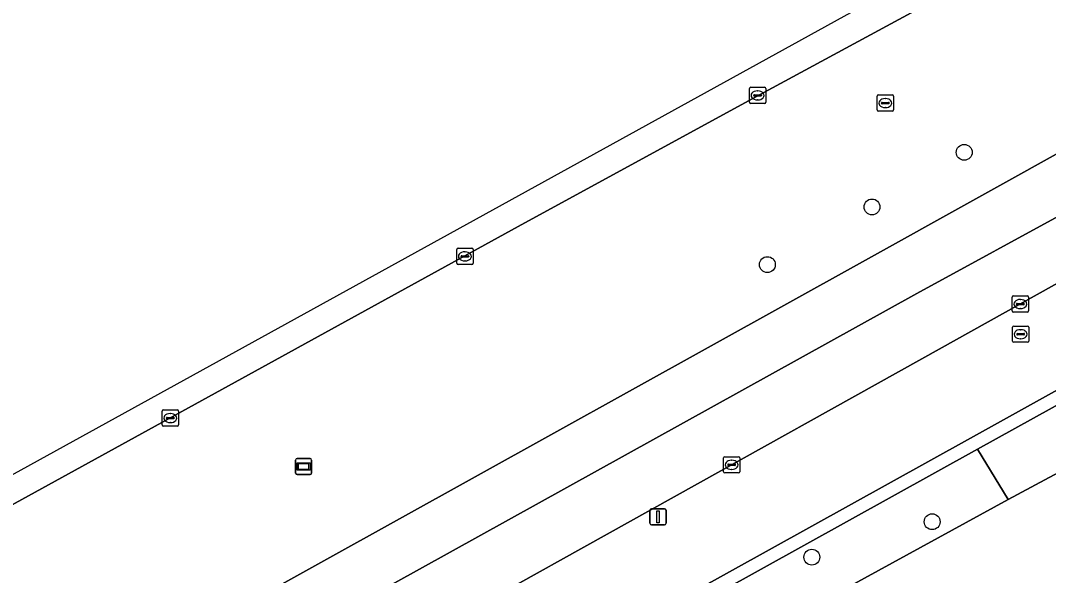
# Model space of a CAD drawing. Extents: x 162879 to 165540, y 384011 to 385181.
# Drawn here: x 163934.2 to 163997.7, y 384830.2 to 384864.4 of the extents above; entities that cross this region are included whole.
import ezdxf

# ---------------------------------------------------------------- set-up
doc = ezdxf.new("R2010")
doc.units = 0
for name, color, linetype in [('IMGEO_Berm_groen', 7, 'Continuous'), ('IMGEO_Boom', 7, 'Continuous'), ('IMGEO_Kolk', 7, 'Continuous'), ('IMGEO_Lichtmast', 7, 'Continuous'), ('IMGEO_Loofbos', 7, 'Continuous'), ('IMGEO_Muur', 7, 'Continuous'), ('IMGEO_Reclamebord', 7, 'Continuous'), ('IMGEO_Rijbaan_regionaal_gesloten', 7, 'Continuous'), ('IMGEO_Rioolput', 7, 'Continuous')]:
    doc.layers.add(name, color=color, linetype=linetype)

msp = doc.modelspace()

# ---------------------------------------------------------------- linework, layer by layer
at = {"layer": 'IMGEO_Berm_groen'}
for points in [[(164192.181, 384964.916), (164146.558, 384944.405), (164118.056, 384931.016), (164076.715, 384911.005), (164028.426, 384886.323), (164000, 384871.062), (163992.463, 384866.708), (163979.889, 384859.859), (163965.351, 384851.941), (163853.532, 384790.429)], [(163992.862, 384838.663), (164002.673, 384844.106), (164003.031, 384843.382), (164029.317, 384857.211), (164028.566, 384858.623), (164090.38, 384891.428), (164094.002, 384893.195), (164094.686, 384891.713), (164097.59, 384893.077), (164096.894, 384894.556), (164200.456, 384942.424)], [(163871.528, 384785.88), (163986.202, 384849.544), (164000, 384857.205), (164034.372, 384875.786), (164036.883, 384877.143), (164052.195, 384885.028), (164067.558, 384892.574), (164106.58, 384912.17), (164139.838, 384928.005), (164149.304, 384932.387), (164167.623, 384940.868)], [(164175.004, 384936.259), (164153.885, 384926.74), (164144.651, 384922.332), (164120.666, 384911.245), (164099.056, 384900.61), (164050.321, 384876.053), (164000, 384849.214), (163989.862, 384843.563), (163852.299, 384766.881)], [(163801.034, 384737.739), (163800.512, 384737.299), (163789.972, 384728.4), (163790.92, 384726.745), (163790.986, 384726.641), (163802.36, 384734.21), (163830.64, 384748.494), (163847.517, 384757.905), (163848.3, 384756.508), (163852.526, 384758.821), (163851.73, 384760.24), (163898.055, 384786.032), (163898.84, 384784.624), (163905.165, 384788.158), (163904.353, 384789.557), (163992.862, 384838.663)]]:
    msp.add_lwpolyline(points, dxfattribs=at)
at = {"layer": 'IMGEO_Boom'}
for centre in [(163992.472, 384856.297), (163986.781, 384852.929), (163980.327, 384849.37), (163990.489, 384833.497), (163983.071, 384831.313)]:
    msp.add_circle(centre, 0.489, dxfattribs=at)
at = {"layer": 'IMGEO_Kolk'}
for p, q in [((163979.221, 384859.386), (163979.221, 384860.238)), ((163979.296, 384860.312), (163980.148, 384860.312)), ((163979.523, 384859.855), (163979.921, 384859.855)), ((163979.709, 384860.092), (163979.734, 384860.092)), ((163980.222, 384860.238), (163980.222, 384859.386)), ((163980.148, 384859.312), (163979.296, 384859.312)), ((163979.48, 384859.806), (163979.48, 384859.818)), ((163979.918, 384859.769), (163979.52, 384859.769)), ((163979.732, 384859.532), (163979.707, 384859.532)), ((163979.964, 384859.818), (163979.964, 384859.806)), ((163961.239, 384850.377), (163962.091, 384850.377)), ((163961.164, 384849.451), (163961.164, 384850.303)), ((163961.423, 384849.871), (163961.423, 384849.883)), ((163961.861, 384849.834), (163961.463, 384849.834)), ((163961.466, 384849.92), (163961.864, 384849.92)), ((163961.652, 384850.157), (163961.677, 384850.157)), ((163961.907, 384849.883), (163961.907, 384849.871)), ((163962.165, 384850.303), (163962.165, 384849.451)), ((163962.091, 384849.377), (163961.239, 384849.377)), ((163961.675, 384849.597), (163961.65, 384849.597)), ((163995.434, 384846.509), (163995.434, 384847.361)), ((163995.509, 384847.435), (163996.361, 384847.435)), ((163995.922, 384847.215), (163995.947, 384847.215)), ((163996.435, 384847.361), (163996.435, 384846.509)), ((163995.693, 384846.929), (163995.693, 384846.941)), ((163996.131, 384846.892), (163995.733, 384846.892)), ((163995.736, 384846.978), (163996.134, 384846.978)), ((163995.945, 384846.655), (163995.92, 384846.655)), ((163996.177, 384846.941), (163996.177, 384846.929)), ((163996.361, 384846.435), (163995.509, 384846.435)), ((163942.984, 384839.47), (163942.984, 384840.322)), ((163943.059, 384840.396), (163943.911, 384840.396)), ((163943.985, 384840.322), (163943.985, 384839.47)), ((163943.243, 384839.89), (163943.243, 384839.902)), ((163943.681, 384839.853), (163943.283, 384839.853)), ((163943.286, 384839.939), (163943.684, 384839.939)), ((163943.495, 384839.616), (163943.47, 384839.616)), ((163943.472, 384840.176), (163943.497, 384840.176)), ((163943.727, 384839.902), (163943.727, 384839.89)), ((163943.911, 384839.396), (163943.059, 384839.396)), ((163977.621, 384836.584), (163977.621, 384837.436)), ((163977.696, 384837.51), (163978.548, 384837.51)), ((163977.923, 384837.053), (163978.321, 384837.053)), ((163978.109, 384837.29), (163978.134, 384837.29)), ((163978.622, 384837.436), (163978.622, 384836.584)), ((163978.548, 384836.51), (163977.696, 384836.51)), ((163977.88, 384837.004), (163977.88, 384837.016)), ((163978.318, 384836.967), (163977.92, 384836.967)), ((163978.132, 384836.73), (163978.107, 384836.73)), ((163978.364, 384837.016), (163978.364, 384837.004))]:
    msp.add_line(p, q, dxfattribs=at)
for points in [[(163979.221, 384859.386), (163979.221, 384860.238)], [(163979.296, 384860.312), (163980.148, 384860.312)], [(163980.222, 384860.238), (163980.222, 384859.386)], [(163980.148, 384859.312), (163979.296, 384859.312)], [(163961.239, 384850.377), (163962.091, 384850.377)], [(163961.164, 384849.451), (163961.164, 384850.303)], [(163962.165, 384850.303), (163962.165, 384849.451)], [(163962.091, 384849.377), (163961.239, 384849.377)], [(163995.434, 384846.509), (163995.434, 384847.361)], [(163995.509, 384847.435), (163996.361, 384847.435)], [(163996.435, 384847.361), (163996.435, 384846.509)], [(163996.361, 384846.435), (163995.509, 384846.435)], [(163942.984, 384839.47), (163942.984, 384840.322)], [(163943.059, 384840.396), (163943.911, 384840.396)], [(163943.985, 384840.322), (163943.985, 384839.47)], [(163943.911, 384839.396), (163943.059, 384839.396)], [(163977.621, 384836.584), (163977.621, 384837.436)], [(163977.696, 384837.51), (163978.548, 384837.51)], [(163978.622, 384837.436), (163978.622, 384836.584)], [(163978.548, 384836.51), (163977.696, 384836.51)]]:
    msp.add_lwpolyline(points, dxfattribs=at)
for centre, radius, start, end in [((163979.298, 384860.236), 0.0765, 91.55205, 178.44795), ((163979.298, 384860.236), 0.0765, 91.55205, 178.44795), ((163979.52, 384859.815), 0.0403, 85.87752, 175.75265), ((163979.925, 384859.817), 0.0386, 1.73085, 96.63898), ((163980.146, 384860.236), 0.0765, 1.55205, 88.44795), ((163980.146, 384860.236), 0.0765, 1.55205, 88.44795), ((163979.298, 384859.388), 0.0765, 181.55205, 268.44795), ((163979.298, 384859.388), 0.0765, 181.55205, 268.44795), ((163979.517, 384859.805), 0.0366, 178.93798, 274.71019), ((163979.921, 384859.812), 0.043, 264.86636, 352.45326), ((163980.146, 384859.388), 0.0765, 271.55205, 358.44795), ((163980.146, 384859.388), 0.0765, 271.55205, 358.44795), ((163961.241, 384850.301), 0.0765, 91.55205, 178.44795), ((163961.241, 384850.301), 0.0765, 91.55205, 178.44795), ((163962.089, 384850.301), 0.0765, 1.55205, 88.44795), ((163962.089, 384850.301), 0.0765, 1.55205, 88.44795), ((163961.463, 384849.88), 0.0403, 85.87752, 175.75265), ((163961.46, 384849.87), 0.0366, 178.93798, 274.71019), ((163961.864, 384849.877), 0.043, 264.86636, 352.45326), ((163961.868, 384849.882), 0.0386, 1.73085, 96.63898), ((163961.241, 384849.453), 0.0765, 181.55205, 268.44795), ((163961.241, 384849.453), 0.0765, 181.55205, 268.44795), ((163962.089, 384849.453), 0.0765, 271.55205, 358.44795), ((163962.089, 384849.453), 0.0765, 271.55205, 358.44795), ((163995.511, 384847.359), 0.0765, 91.55205, 178.44795), ((163995.511, 384847.359), 0.0765, 91.55205, 178.44795), ((163996.359, 384847.359), 0.0765, 1.55205, 88.44795), ((163996.359, 384847.359), 0.0765, 1.55205, 88.44795), ((163995.733, 384846.938), 0.0403, 85.87752, 175.75265), ((163995.73, 384846.928), 0.0366, 178.93798, 274.71019), ((163996.134, 384846.935), 0.043, 264.86636, 352.45326), ((163996.138, 384846.94), 0.0386, 1.73085, 96.63898), ((163995.511, 384846.511), 0.0765, 181.55205, 268.44795), ((163995.511, 384846.511), 0.0765, 181.55205, 268.44795), ((163996.359, 384846.511), 0.0765, 271.55205, 358.44795), ((163996.359, 384846.511), 0.0765, 271.55205, 358.44795), ((163943.061, 384840.32), 0.0765, 91.55205, 178.44795), ((163943.061, 384840.32), 0.0765, 91.55205, 178.44795), ((163943.909, 384840.32), 0.0765, 1.55205, 88.44795), ((163943.909, 384840.32), 0.0765, 1.55205, 88.44795), ((163943.283, 384839.899), 0.0403, 85.87752, 175.75265), ((163943.28, 384839.889), 0.0366, 178.93798, 274.71019), ((163943.684, 384839.896), 0.043, 264.86636, 352.45326), ((163943.688, 384839.901), 0.0386, 1.73085, 96.63898), ((163943.061, 384839.472), 0.0765, 181.55205, 268.44795), ((163943.061, 384839.472), 0.0765, 181.55205, 268.44795), ((163943.909, 384839.472), 0.0765, 271.55205, 358.44795), ((163943.909, 384839.472), 0.0765, 271.55205, 358.44795), ((163977.698, 384837.434), 0.0765, 91.55205, 178.44795), ((163977.698, 384837.434), 0.0765, 91.55205, 178.44795), ((163977.92, 384837.013), 0.0403, 85.87752, 175.75265), ((163978.325, 384837.015), 0.0386, 1.73085, 96.63898), ((163978.546, 384837.434), 0.0765, 1.55205, 88.44795), ((163978.546, 384837.434), 0.0765, 1.55205, 88.44795), ((163977.698, 384836.586), 0.0765, 181.55205, 268.44795), ((163977.698, 384836.586), 0.0765, 181.55205, 268.44795), ((163977.917, 384837.003), 0.0366, 178.93798, 274.71019), ((163978.321, 384837.01), 0.043, 264.86636, 352.45326), ((163978.546, 384836.586), 0.0765, 271.55205, 358.44795), ((163978.546, 384836.586), 0.0765, 271.55205, 358.44795)]:
    msp.add_arc(centre, radius, start, end, dxfattribs=at)
for centre, major_axis, ratio, start_param, end_param in [((163979.708, 384859.812), (-0.387, 0.002), 0.722429, 4.712389, 7.853982), ((163979.733, 384859.812), (-0.39, 0.002), 0.717154, 1.570796, 4.712389), ((163961.651, 384849.877), (-0.387, 0.002), 0.722429, 4.712389, 7.853982), ((163961.676, 384849.877), (-0.39, 0.002), 0.717154, 1.570796, 4.712389), ((163995.921, 384846.935), (-0.387, 0.002), 0.722429, 4.712389, 7.853982), ((163995.946, 384846.935), (-0.39, 0.002), 0.717154, 1.570796, 4.712389), ((163943.471, 384839.896), (-0.387, 0.002), 0.722429, 4.712389, 7.853982), ((163943.496, 384839.896), (-0.39, 0.002), 0.717154, 1.570796, 4.712389), ((163978.108, 384837.01), (-0.387, 0.002), 0.722429, 4.712389, 7.853982), ((163978.133, 384837.01), (-0.39, 0.002), 0.717154, 1.570796, 4.712389)]:
    msp.add_ellipse(centre, major_axis=major_axis, ratio=ratio, start_param=start_param, end_param=end_param, dxfattribs=at)
at = {"layer": 'IMGEO_Lichtmast'}
for p, q in [((163973.082, 384833.403), (163973.082, 384834.203)), ((163973.082, 384834.203), (163973.082, 384833.403)), ((163973.182, 384834.303), (163973.972, 384834.303)), ((163973.972, 384834.303), (163973.182, 384834.303)), ((163974.072, 384834.203), (163974.072, 384833.403)), ((163974.072, 384833.403), (163974.072, 384834.203)), ((163973.972, 384833.303), (163973.182, 384833.303)), ((163973.182, 384833.303), (163973.972, 384833.303))]:
    msp.add_line(p, q, dxfattribs=at)
msp.add_lwpolyline([(163973.502, 384834.178), (163973.652, 384834.178), (163973.652, 384833.428), (163973.502, 384833.428), (163973.502, 384834.178)], dxfattribs=at)
for centre, start, end in [((163973.182, 384834.203), 90, 180), ((163973.182, 384834.203), 90, 180), ((163973.972, 384834.203), 0, 90), ((163973.972, 384834.203), 360, 90), ((163973.182, 384833.403), 180, 270), ((163973.182, 384833.403), 180, 270), ((163973.972, 384833.403), 270, 0), ((163973.972, 384833.403), 270, 0)]:
    msp.add_arc(centre, 0.1, start, end, dxfattribs=at)
at = {"layer": 'IMGEO_Loofbos'}
for points in [[(164013.856, 384844.891), (164056.21, 384867.499), (164121.511, 384900.024), (164145.911, 384911.473), (164147.204, 384912.079), (164146.429, 384916.559), (164097.974, 384894.163), (164098.667, 384892.689), (164094.293, 384890.633), (164093.613, 384892.104), (164090.747, 384890.706), (164029.662, 384858.288), (164030.414, 384856.873), (164002.673, 384842.278), (164002.323, 384842.986), (163993.285, 384837.971), (163995.186, 384834.864)], [(163832.961, 384744.266), (163843.216, 384750), (163926.594, 384796.628), (163943.747, 384806.221), (163968.417, 384820.017), (163985.446, 384829.54), (163995.186, 384834.864), (163993.285, 384837.971), (163905.468, 384789.249), (163906.278, 384787.853), (163898.528, 384783.521), (163897.742, 384784.931), (163852.834, 384759.928), (163853.633, 384758.504), (163847.985, 384755.413), (163847.206, 384756.804), (163831.618, 384748.116)]]:
    msp.add_lwpolyline(points, close=True, dxfattribs=at)
msp.add_lwpolyline([(164091.251, 384875.139), (164098.553, 384876.402), (164098.373, 384877.436), (164098.341, 384878.25), (164098.384, 384879.08), (164098.929, 384880.445), (164099.482, 384881.718), (164101.49, 384884.105), (164102.795, 384885.116), (164123.688, 384895.522), (164148.087, 384906.97), (164147.204, 384912.079), (164145.911, 384911.473), (164121.511, 384900.024), (164056.21, 384867.499), (164013.856, 384844.891), (163995.186, 384834.864), (163985.446, 384829.54), (163989.11, 384823.838), (164000, 384829.772), (164017.433, 384839.249), (164025.569, 384843.672), (164053.428, 384858.48), (164075.721, 384862.412)], dxfattribs=at)
at = {"layer": 'IMGEO_Muur'}
for points in [[(164200.456, 384942.424), (164096.894, 384894.556), (164097.59, 384893.077), (164094.686, 384891.713), (164094.002, 384893.195), (164090.38, 384891.428), (164028.566, 384858.623), (164029.317, 384857.211), (164003.031, 384843.382), (164002.673, 384844.106), (163992.862, 384838.663), (163904.353, 384789.557)], [(163905.468, 384789.249), (163993.285, 384837.971), (164002.323, 384842.986), (164002.673, 384842.278), (164030.414, 384856.873), (164029.662, 384858.288), (164090.747, 384890.706), (164093.613, 384892.104), (164094.293, 384890.633), (164098.667, 384892.689), (164097.974, 384894.163), (164146.429, 384916.559), (164147.169, 384916.901), (164200.795, 384941.688)]]:
    msp.add_lwpolyline(points, dxfattribs=at)
at = {"layer": 'IMGEO_Reclamebord'}
for p, q in [((163951.216, 384836.505), (163951.216, 384837.305)), ((163951.216, 384837.305), (163951.216, 384836.505)), ((163951.316, 384837.405), (163952.106, 384837.405)), ((163952.106, 384837.405), (163951.316, 384837.405)), ((163952.206, 384837.305), (163952.206, 384836.505)), ((163952.206, 384836.505), (163952.206, 384837.305)), ((163952.106, 384836.405), (163951.316, 384836.405)), ((163951.316, 384836.405), (163952.106, 384836.405))]:
    msp.add_line(p, q, dxfattribs=at)
for points in [[(163951.317, 384837.137), (163952.105, 384837.137), (163952.105, 384836.673), (163951.317, 384836.673), (163951.317, 384837.137)], [(163951.382, 384837.072), (163951.382, 384836.738), (163952.04, 384836.738), (163952.04, 384837.072), (163951.382, 384837.072)]]:
    msp.add_lwpolyline(points, dxfattribs=at)
for centre, start, end in [((163951.316, 384837.305), 90, 180), ((163951.316, 384837.305), 90, 180), ((163952.106, 384837.305), 0, 90), ((163952.106, 384837.305), 360, 90), ((163951.316, 384836.505), 180, 270), ((163951.316, 384836.505), 180, 270), ((163952.106, 384836.505), 270, 0), ((163952.106, 384836.505), 270, 0)]:
    msp.add_arc(centre, 0.1, start, end, dxfattribs=at)
at = {"layer": 'IMGEO_Rijbaan_regionaal_gesloten'}
msp.add_lwpolyline([(163834.886, 384781.879), (163835.792, 384780.313), (163853.532, 384790.429), (163965.351, 384851.941), (163979.889, 384859.859), (163992.463, 384866.708), (164000, 384871.062), (164028.426, 384886.323), (164076.715, 384911.005), (164118.056, 384931.016), (164146.558, 384944.405), (164192.181, 384964.916), (164201.656, 384969.026), (164204.447, 384970.197), (164203.632, 384971.767), (164196.428, 384968.85), (164173.473, 384959.556), (164139.093, 384942.782), (164031.014, 384890.049)], close=True, dxfattribs=at)
for points in [[(163831.875, 384759.566), (163922.856, 384810.618), (163989.543, 384847.584), (164018.488, 384863.379), (164049.693, 384879.822), (164089.819, 384900.11), (164135.969, 384922.347), (164180.496, 384942.699), (164211.617, 384956.322), (164210.03, 384959.452), (164204.946, 384957.301), (164194.28, 384952.4), (164167.623, 384940.868), (164149.304, 384932.387), (164139.838, 384928.005), (164106.58, 384912.17), (164067.558, 384892.574), (164052.195, 384885.028), (164036.883, 384877.143), (164034.372, 384875.786), (164000, 384857.205), (163986.202, 384849.544), (163871.528, 384785.88)], [(163852.299, 384766.881), (163989.862, 384843.563), (164000, 384849.214), (164050.321, 384876.053), (164099.056, 384900.61), (164120.666, 384911.245), (164144.651, 384922.332), (164153.885, 384926.74), (164175.004, 384936.259), (164201.359, 384947.888), (164213.333, 384952.939), (164211.617, 384956.322), (164180.496, 384942.699), (164135.969, 384922.347), (164089.819, 384900.11), (164049.693, 384879.822), (164018.488, 384863.379), (163989.543, 384847.584), (163922.856, 384810.618), (163831.875, 384759.566)]]:
    msp.add_lwpolyline(points, dxfattribs=at)
at = {"layer": 'IMGEO_Rioolput'}
for p, q in [((163987.102, 384858.914), (163987.102, 384859.766)), ((163987.177, 384859.84), (163988.029, 384859.84)), ((163987.361, 384859.334), (163987.361, 384859.346)), ((163987.799, 384859.297), (163987.401, 384859.297)), ((163987.404, 384859.383), (163987.802, 384859.383)), ((163987.59, 384859.62), (163987.615, 384859.62)), ((163987.845, 384859.346), (163987.845, 384859.334)), ((163988.103, 384859.766), (163988.103, 384858.914)), ((163988.029, 384858.84), (163987.177, 384858.84)), ((163987.613, 384859.06), (163987.588, 384859.06)), ((163995.452, 384844.646), (163995.452, 384845.498)), ((163995.527, 384845.572), (163996.379, 384845.572)), ((163995.94, 384845.352), (163995.965, 384845.352)), ((163996.453, 384845.498), (163996.453, 384844.646)), ((163995.711, 384845.066), (163995.711, 384845.078)), ((163996.149, 384845.029), (163995.751, 384845.029)), ((163995.754, 384845.115), (163996.152, 384845.115)), ((163995.963, 384844.792), (163995.938, 384844.792)), ((163996.195, 384845.078), (163996.195, 384845.066)), ((163996.379, 384844.572), (163995.527, 384844.572))]:
    msp.add_line(p, q, dxfattribs=at)
for points in [[(163987.102, 384858.914), (163987.102, 384859.766)], [(163987.177, 384859.84), (163988.029, 384859.84)], [(163988.103, 384859.766), (163988.103, 384858.914)], [(163988.029, 384858.84), (163987.177, 384858.84)], [(163995.452, 384844.646), (163995.452, 384845.498)], [(163995.527, 384845.572), (163996.379, 384845.572)], [(163996.453, 384845.498), (163996.453, 384844.646)], [(163996.379, 384844.572), (163995.527, 384844.572)]]:
    msp.add_lwpolyline(points, dxfattribs=at)
for centre, radius, start, end in [((163987.179, 384859.764), 0.0765, 91.55205, 178.44795), ((163987.179, 384859.764), 0.0765, 91.55205, 178.44795), ((163987.401, 384859.343), 0.0403, 85.87752, 175.75265), ((163987.398, 384859.333), 0.0366, 178.93798, 274.71019), ((163987.802, 384859.34), 0.043, 264.86636, 352.45326), ((163987.806, 384859.345), 0.0386, 1.73085, 96.63898), ((163988.027, 384859.764), 0.0765, 1.55205, 88.44795), ((163988.027, 384859.764), 0.0765, 1.55205, 88.44795), ((163987.179, 384858.916), 0.0765, 181.55205, 268.44795), ((163987.179, 384858.916), 0.0765, 181.55205, 268.44795), ((163988.027, 384858.916), 0.0765, 271.55205, 358.44795), ((163988.027, 384858.916), 0.0765, 271.55205, 358.44795), ((163995.529, 384845.496), 0.0765, 91.55205, 178.44795), ((163995.529, 384845.496), 0.0765, 91.55205, 178.44795), ((163996.377, 384845.496), 0.0765, 1.55205, 88.44795), ((163996.377, 384845.496), 0.0765, 1.55205, 88.44795), ((163995.529, 384844.648), 0.0765, 181.55205, 268.44795), ((163995.529, 384844.648), 0.0765, 181.55205, 268.44795), ((163995.751, 384845.075), 0.0403, 85.87752, 175.75265), ((163995.748, 384845.065), 0.0366, 178.93798, 274.71019), ((163996.152, 384845.072), 0.043, 264.86636, 352.45326), ((163996.156, 384845.077), 0.0386, 1.73085, 96.63898), ((163996.377, 384844.648), 0.0765, 271.55205, 358.44795), ((163996.377, 384844.648), 0.0765, 271.55205, 358.44795)]:
    msp.add_arc(centre, radius, start, end, dxfattribs=at)
for centre, major_axis, ratio, start_param, end_param in [((163987.589, 384859.34), (-0.387, 0.002), 0.722429, 4.712389, 7.853982), ((163987.614, 384859.34), (-0.39, 0.002), 0.717154, 1.570796, 4.712389), ((163995.939, 384845.072), (-0.387, 0.002), 0.722429, 4.712389, 7.853982), ((163995.964, 384845.072), (-0.39, 0.002), 0.717154, 1.570796, 4.712389)]:
    msp.add_ellipse(centre, major_axis=major_axis, ratio=ratio, start_param=start_param, end_param=end_param, dxfattribs=at)

doc.saveas('drawing.dxf')
